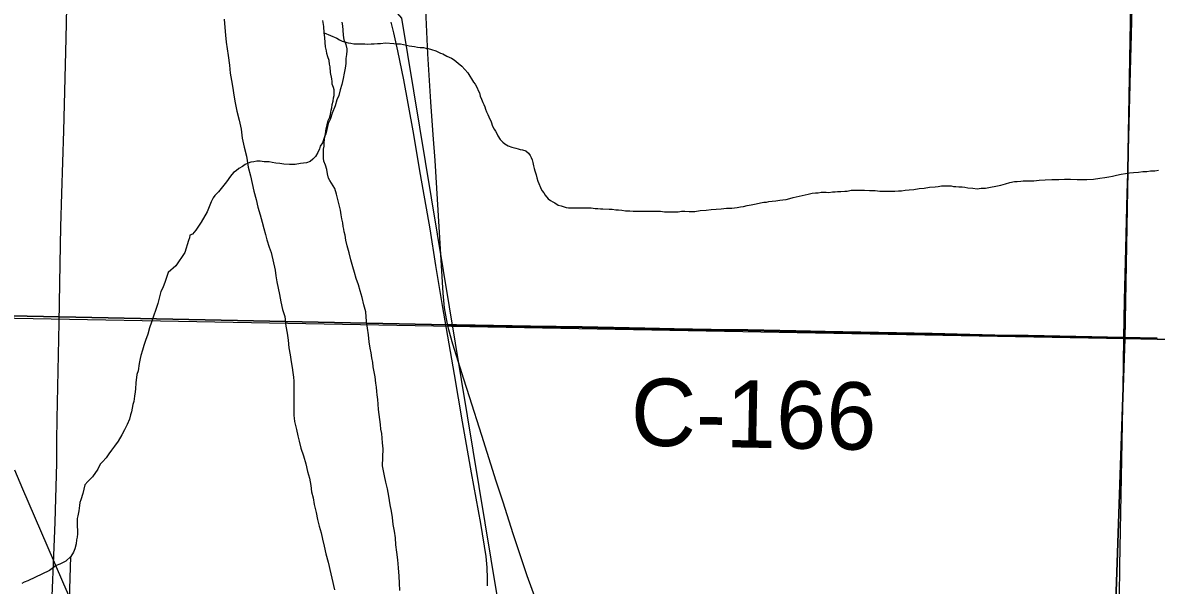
# Model space of a CAD drawing. Extents: x 2.4 to 73.1, y 4.5 to 25.6.
# Drawn here: x 46.5501 to 47.0277, y 18.4435 to 18.6804 of the extents above; entities that cross this region are included whole.
import ezdxf

# ---------------------------------------------------------------- set-up
doc = ezdxf.new("R2010")
doc.units = 0
for name, color, linetype in [('GM_X_County_Road', 7, 'Continuous'), ('GM_X_County_Road_Text', 7, 'Continuous'), ('GM_X_Interchange_Ramps', 7, 'Continuous'), ('GM_X_Major_River', 7, 'Continuous'), ('GM_X_Minor_River', 7, 'Continuous'), ('GM_X_Section', 7, 'Continuous'), ('GM_X_Township_Road', 7, 'Continuous'), ('GM_X_US_Shield', 7, 'Continuous')]:
    doc.layers.add(name, color=color, linetype=linetype)

msp = doc.modelspace()

# ---------------------------------------------------------------- linework, layer by layer
at = {"layer": 'GM_X_County_Road'}
for points in [[(46.72918, 18.55297), (46.72859, 18.55567), (46.72786, 18.5603), (46.72729, 18.56651), (46.72391, 18.62234), (46.72306, 18.63317), (46.72197, 18.64712), (46.7208, 18.66729), (46.71989, 18.68591)], [(46.72918, 18.55297), (46.73301, 18.55288), (46.74078, 18.55271), (46.76409, 18.55231), (46.78583, 18.55201), (46.81223, 18.5515), (46.82466, 18.55126), (46.84019, 18.55094), (46.85572, 18.55074), (46.87591, 18.55037), (46.88834, 18.55012), (46.93339, 18.54922), (46.9598, 18.54858), (46.97379, 18.5484), (47.01396, 18.5476)], [(46.76737, 18.43437), (46.76264, 18.44753), (46.75666, 18.46519), (46.75245, 18.47851), (46.7496, 18.48737), (46.7435, 18.50658), (46.73828, 18.52286), (46.736, 18.53028), (46.73125, 18.54508), (46.72958, 18.55109), (46.72918, 18.55297)], [(47.01396, 18.5476), (47.02816, 18.54732), (47.09807, 18.54588), (47.11515, 18.54552), (47.1369, 18.5451), (47.16486, 18.54439), (47.20215, 18.54372), (47.25652, 18.54277), (47.26733, 18.54254)], [(46.577, 18.42212), (46.56705, 18.4449), (46.56039, 18.46031), (46.55019, 18.48394), (46.54673, 18.49196)]]:
    msp.add_lwpolyline(points, dxfattribs=at)
at = {"layer": 'GM_X_Interchange_Ramps'}
for points in [[(46.51793, 18.55757), (46.72906, 18.55324), (46.73289, 18.55316), (46.74066, 18.55299), (46.76397, 18.55259), (46.78572, 18.55228), (46.81212, 18.55177), (46.82454, 18.55153), (46.84007, 18.55121), (46.8556, 18.55101), (46.87579, 18.55064), (46.88822, 18.55039), (46.93327, 18.54949), (46.95968, 18.54886), (46.97367, 18.54867), (47.01385, 18.54787), (47.02804, 18.5476)], [(47.02804, 18.5476), (47.01385, 18.54787), (46.97367, 18.54867), (46.95968, 18.54886), (46.93327, 18.54949), (46.88822, 18.55039), (46.87579, 18.55064), (46.8556, 18.55101), (46.84007, 18.55121), (46.82454, 18.55153), (46.81212, 18.55177), (46.78572, 18.55228), (46.76397, 18.55259), (46.74066, 18.55299), (46.73289, 18.55316), (46.72906, 18.55324), (46.51793, 18.55757)]]:
    msp.add_lwpolyline(points, dxfattribs=at)
at = {"layer": 'GM_X_Major_River'}
for points in [[(46.63493, 18.68197), (46.6353, 18.67836), (46.63549, 18.67513), (46.63586, 18.67228), (46.63624, 18.66943), (46.63661, 18.66657), (46.63718, 18.66258), (46.63755, 18.65916), (46.63812, 18.65612), (46.63868, 18.65288), (46.63905, 18.64984), (46.63962, 18.64661), (46.64037, 18.64318), (46.64132, 18.63938), (46.64207, 18.63558), (46.64263, 18.63177), (46.64339, 18.62797), (46.64433, 18.62417), (46.64508, 18.6196), (46.64603, 18.61599), (46.64678, 18.61275), (46.64754, 18.60952), (46.64848, 18.60591), (46.64923, 18.60267), (46.65018, 18.59944), (46.65093, 18.59639), (46.65169, 18.59373), (46.65245, 18.59126), (46.65301, 18.58898), (46.65396, 18.58593), (46.65471, 18.58365), (46.65641, 18.57623), (46.65679, 18.57376), (46.65716, 18.57129), (46.65773, 18.56862), (46.65829, 18.56596), (46.65886, 18.56292), (46.65961, 18.55969), (46.66056, 18.55664), (46.66093, 18.55265), (46.6615, 18.54961), (46.66187, 18.54675), (46.66225, 18.54352), (46.66281, 18.54048), (46.66319, 18.53763), (46.66356, 18.53515), (46.66394, 18.53306), (46.66412, 18.53116), (46.66431, 18.52945), (46.66431, 18.52717), (46.6643, 18.5247), (46.6643, 18.5228), (46.6643, 18.5209), (46.66429, 18.51938), (46.66429, 18.51805), (46.66429, 18.5169), (46.66429, 18.51595), (46.66429, 18.515), (46.66447, 18.51386), (46.66466, 18.51253), (46.66504, 18.51082), (46.66542, 18.50911), (46.66598, 18.50645), (46.66655, 18.50416), (46.6673, 18.50131), (46.66844, 18.49808), (46.66938, 18.49465), (46.67014, 18.49142), (46.67089, 18.48856), (46.67146, 18.48552), (46.67183, 18.48286), (46.6724, 18.48039), (46.67296, 18.47753), (46.67372, 18.47411), (46.67428, 18.47126), (46.67504, 18.4684), (46.67579, 18.46555), (46.67636, 18.46289), (46.67712, 18.46003), (46.67787, 18.4568), (46.67881, 18.45319), (46.68146, 18.44158)], [(46.69609, 18.54608), (46.69572, 18.54893), (46.69534, 18.55178), (46.69497, 18.55464), (46.69459, 18.55863), (46.69384, 18.56167), (46.69309, 18.56472), (46.69233, 18.56757), (46.69157, 18.57004), (46.69063, 18.57271), (46.68987, 18.57518), (46.68912, 18.57765), (46.68836, 18.58051), (46.68761, 18.58355), (46.68685, 18.5864), (46.68628, 18.58888), (46.68591, 18.59097), (46.68553, 18.5923), (46.68534, 18.59344), (46.68515, 18.59458), (46.68497, 18.5961), (46.68459, 18.59781), (46.68421, 18.59953), (46.68403, 18.60143), (46.68346, 18.60371), (46.68289, 18.60599), (46.68233, 18.60827), (46.68157, 18.61056), (46.67949, 18.61399), (46.67892, 18.61494), (46.67854, 18.61684), (46.67816, 18.61855), (46.6776, 18.62045), (46.67703, 18.62217), (46.67684, 18.62331), (46.67684, 18.62464), (46.67685, 18.62597), (46.67685, 18.62711), (46.67704, 18.62844), (46.67704, 18.62996), (46.67724, 18.63129), (46.67743, 18.63243), (46.67762, 18.63357), (46.678, 18.63566), (46.67839, 18.63737), (46.67877, 18.63927), (46.67953, 18.64059), (46.67973, 18.64192), (46.68011, 18.64363), (46.6803, 18.64458), (46.6805, 18.64591), (46.68088, 18.64743), (46.68107, 18.64876), (46.68126, 18.64971), (46.68126, 18.65066), (46.68127, 18.65218), (46.68108, 18.65313), (46.68051, 18.65447), (46.68051, 18.65561), (46.68032, 18.65675), (46.67976, 18.65941), (46.67957, 18.66188), (46.67939, 18.66302), (46.6792, 18.66454), (46.67863, 18.66607), (46.67825, 18.6674), (46.67807, 18.66854), (46.67769, 18.67025), (46.6775, 18.67215), (46.67732, 18.67424), (46.67713, 18.67614), (46.67694, 18.67881), (46.67657, 18.68128)], [(46.70902, 18.44131), (46.70884, 18.44435), (46.70865, 18.44739), (46.70847, 18.45082), (46.7081, 18.45424), (46.70772, 18.45747), (46.70735, 18.46051), (46.70716, 18.46355), (46.70679, 18.46622), (46.70622, 18.46907), (46.70585, 18.47211), (46.70547, 18.47477), (46.70491, 18.47744), (46.70434, 18.48105), (46.70378, 18.48409), (46.70302, 18.48695), (46.70246, 18.48961), (46.7017, 18.49379), (46.70191, 18.50101), (46.70172, 18.50349), (46.70153, 18.50539), (46.70135, 18.50748), (46.70097, 18.50919), (46.70078, 18.51128), (46.7006, 18.51337), (46.70022, 18.51547), (46.70003, 18.51756), (46.69985, 18.51984), (46.69966, 18.52174), (46.69947, 18.52364), (46.69929, 18.52516), (46.6991, 18.52687), (46.69891, 18.52858), (46.69854, 18.53125), (46.69816, 18.53334), (46.69778, 18.53543), (46.6976, 18.53733), (46.69722, 18.53923), (46.69684, 18.54133), (46.69647, 18.54342), (46.69609, 18.54608)]]:
    msp.add_lwpolyline(points, dxfattribs=at)
at = {"layer": 'GM_X_Minor_River'}
msp.add_line((46.56055, 18.10511), (46.57032, 18.45562), dxfattribs=at)
for points in [[(46.60821, 19.6038), (46.59551, 19.04415), (46.60176, 19.0314), (46.61094, 18.95554), (46.6172, 18.94925), (46.66663, 18.73187), (46.7097, 18.68232), (46.805, 18.10511)], [(46.6846, 18.68069), (46.68479, 18.67917), (46.68498, 18.67727), (46.68516, 18.67518), (46.68535, 18.67327), (46.68592, 18.67213), (46.6863, 18.67118), (46.68667, 18.66947), (46.68667, 18.66852), (46.68648, 18.667), (46.68628, 18.66529), (46.68628, 18.6632), (46.6859, 18.6613), (46.68551, 18.65921), (46.68513, 18.65693), (46.68455, 18.65446), (46.68379, 18.65218), (46.68322, 18.64971), (46.68245, 18.648), (46.68169, 18.64535), (46.68054, 18.64231), (46.67958, 18.63965), (46.67882, 18.63794), (46.67825, 18.63547), (46.67786, 18.63357), (46.6771, 18.63187), (46.67634, 18.62978), (46.67538, 18.62845), (46.67519, 18.62731), (46.67443, 18.62579), (46.67347, 18.62408), (46.67233, 18.62295), (46.67119, 18.622), (46.66967, 18.62143), (46.66719, 18.62106), (46.66491, 18.62069), (46.66244, 18.6207), (46.66016, 18.62089), (46.65845, 18.62109), (46.65674, 18.62128), (46.65522, 18.62148), (46.65389, 18.62186), (46.65179, 18.62187), (46.65008, 18.62206), (46.64875, 18.62207), (46.64742, 18.62188), (46.64628, 18.6217), (46.64514, 18.62132), (46.64381, 18.62075), (46.64266, 18.6198), (46.64114, 18.61905), (46.64, 18.6181), (46.63886, 18.61735), (46.63771, 18.61583), (46.636, 18.61336), (46.63428, 18.61128), (46.63257, 18.60919), (46.63104, 18.60768), (46.63028, 18.60673), (46.62952, 18.60502), (46.6278, 18.60084), (46.62532, 18.59648), (46.62303, 18.59307), (46.6217, 18.59136), (46.62056, 18.59098), (46.62037, 18.58984), (46.61998, 18.5887), (46.61845, 18.58358), (46.61464, 18.57808), (46.6114, 18.57523), (46.61007, 18.57144), (46.60911, 18.56878), (46.60835, 18.56726), (46.60777, 18.56498), (46.60701, 18.56213), (46.60433, 18.55435), (46.60357, 18.55188), (46.6028, 18.54922), (46.60185, 18.54656), (46.60108, 18.54448), (46.60051, 18.54258), (46.59993, 18.5403), (46.59955, 18.53897), (46.59917, 18.53688), (46.59878, 18.53384), (46.59821, 18.53232), (46.59782, 18.52871)], [(46.67713, 18.67614), (46.68245, 18.67385), (46.68359, 18.67327), (46.68473, 18.6727), (46.6872, 18.67193), (46.68834, 18.67174), (46.68967, 18.67155), (46.69081, 18.67154), (46.69195, 18.67154), (46.69309, 18.67153), (46.69423, 18.67153), (46.69556, 18.67134), (46.69689, 18.67152), (46.69822, 18.67152), (46.69956, 18.67171), (46.70089, 18.6717), (46.70298, 18.67188), (46.7064, 18.67169), (46.70792, 18.67149), (46.70925, 18.67149), (46.71058, 18.67129), (46.71172, 18.67091), (46.71286, 18.67072), (46.714, 18.67052), (46.71514, 18.67033), (46.71647, 18.67013), (46.71761, 18.66994), (46.71894, 18.66994), (46.7199, 18.66974), (46.72085, 18.66955), (46.72237, 18.66917), (46.72408, 18.66859), (46.72503, 18.66821), (46.72617, 18.66763), (46.72712, 18.66725), (46.72882, 18.6663), (46.72977, 18.66591), (46.73073, 18.66553), (46.73186, 18.66477), (46.73357, 18.66343), (46.73509, 18.6621), (46.73642, 18.66076), (46.73756, 18.65924), (46.74002, 18.65543), (46.74078, 18.65447), (46.74154, 18.65295), (46.74192, 18.65181), (46.74249, 18.65086), (46.74286, 18.64953), (46.74343, 18.64819), (46.744, 18.64686), (46.74438, 18.64591), (46.74476, 18.64496), (46.74513, 18.64401), (46.74551, 18.64287), (46.74608, 18.64172), (46.74646, 18.64077), (46.74741, 18.63868), (46.74797, 18.63678), (46.74873, 18.63563), (46.7493, 18.63468), (46.74987, 18.63373), (46.75025, 18.63278), (46.7512, 18.63126), (46.75233, 18.63011), (46.75328, 18.62935), (46.75461, 18.62858), (46.75613, 18.62801), (46.75784, 18.62762), (46.75879, 18.62724), (46.75974, 18.62705), (46.76069, 18.62685), (46.76202, 18.62647), (46.76316, 18.62552), (46.76392, 18.62456), (46.7643, 18.62361), (46.76468, 18.62266), (46.76506, 18.62152), (46.76524, 18.62019), (46.76562, 18.61905), (46.76581, 18.6181), (46.76638, 18.61638), (46.76676, 18.61505), (46.76713, 18.61372), (46.76751, 18.61277), (46.76827, 18.61106), (46.76884, 18.60972), (46.7696, 18.60877), (46.77017, 18.60782), (46.77149, 18.60629), (46.77244, 18.60553), (46.77339, 18.60496), (46.77434, 18.60458), (46.77567, 18.60362), (46.777, 18.60324), (46.77814, 18.60285), (46.77909, 18.60266), (46.78004, 18.60247), (46.78118, 18.60246), (46.78213, 18.60246)], [(46.94319, 18.61149), (46.94452, 18.61129), (46.94585, 18.61129), (46.94699, 18.61109), (46.94832, 18.6109), (46.95041, 18.61071), (46.95212, 18.61051), (46.95383, 18.61069), (46.95573, 18.61069), (46.9622, 18.612), (46.9641, 18.61256), (46.96601, 18.61313), (46.96791, 18.6135), (46.96905, 18.6135), (46.97057, 18.61369), (46.97152, 18.61387), (46.97285, 18.61387), (46.97418, 18.61387), (46.97608, 18.61386), (46.97837, 18.61404), (46.98084, 18.61423), (46.98369, 18.61441), (46.98654, 18.6144), (46.98901, 18.61458), (46.99148, 18.61458), (46.99434, 18.61438), (46.99833, 18.61437), (47.00118, 18.61455), (47.00384, 18.61492), (47.00594, 18.61529), (47.00765, 18.61548), (47.00917, 18.61585), (47.01088, 18.61623), (47.01278, 18.6166), (47.01469, 18.61698), (47.0164, 18.61716), (47.01811, 18.61735), (47.0202, 18.61753), (47.02191, 18.61772), (47.02362, 18.61771), (47.02514, 18.61809), (47.02705, 18.61808), (47.02857, 18.61827)], [(46.78213, 18.60246), (46.78327, 18.60246), (46.78441, 18.60246), (46.78575, 18.60245), (46.78689, 18.60245), (46.78822, 18.60244), (46.78955, 18.60244), (46.79126, 18.60224), (46.7924, 18.60224), (46.79354, 18.60205), (46.79449, 18.60205), (46.79715, 18.60185), (46.79848, 18.60184), (46.8, 18.60165), (46.80114, 18.60164), (46.80247, 18.60145), (46.804, 18.60126), (46.8059, 18.60125), (46.80723, 18.60106), (46.80856, 18.60105), (46.80989, 18.60105), (46.81103, 18.60104), (46.81255, 18.60104), (46.81445, 18.60103), (46.81616, 18.60103), (46.81749, 18.60103), (46.81883, 18.60102), (46.82054, 18.60083), (46.82339, 18.60082), (46.82491, 18.60081), (46.82624, 18.60081), (46.82757, 18.60099), (46.82909, 18.60099), (46.8308, 18.60098), (46.83327, 18.60098), (46.83556, 18.60135), (46.83803, 18.60153), (46.84012, 18.60172), (46.84221, 18.6019), (46.8443, 18.60209), (46.84659, 18.60227), (46.84773, 18.60227), (46.84887, 18.60226), (46.85001, 18.60245), (46.85115, 18.60263), (46.85248, 18.60282), (46.85381, 18.60301), (46.85533, 18.60338), (46.85705, 18.60376), (46.85914, 18.60413), (46.86085, 18.60451), (46.86237, 18.60488), (46.86351, 18.60488), (46.86446, 18.60507), (46.86579, 18.60525), (46.86732, 18.60544), (46.86903, 18.60562), (46.87036, 18.60581), (46.87169, 18.60599), (46.87321, 18.60637), (46.87473, 18.60675), (46.88101, 18.60825), (46.88272, 18.60862), (46.88405, 18.60881), (46.88519, 18.60881), (46.88652, 18.60899), (46.88748, 18.60899), (46.88862, 18.60899), (46.88976, 18.60898), (46.89128, 18.60917), (46.89242, 18.60917), (46.89337, 18.60935), (46.8947, 18.60935), (46.89641, 18.60953), (46.89736, 18.60953), (46.89908, 18.60991), (46.90098, 18.6099), (46.90307, 18.60989), (46.90478, 18.60989), (46.90687, 18.60969), (46.90915, 18.60969), (46.91124, 18.60949), (46.9139, 18.60948), (46.91581, 18.60948), (46.91752, 18.60947), (46.91904, 18.60966), (46.92037, 18.60965), (46.92189, 18.60984), (46.9236, 18.61002), (46.9255, 18.61021), (46.92778, 18.61058), (46.92988, 18.61076), (46.93216, 18.61114), (46.93444, 18.61132), (46.93577, 18.61151), (46.9371, 18.61169), (46.93881, 18.61169), (46.94015, 18.61169), (46.94129, 18.61168), (46.94224, 18.61149), (46.94319, 18.61149)], [(46.59782, 18.52871), (46.59763, 18.52624), (46.59744, 18.52491), (46.59724, 18.5232), (46.59686, 18.52092), (46.59648, 18.51959), (46.59628, 18.51807), (46.5959, 18.51655), (46.59552, 18.51522), (46.59514, 18.51351), (46.59418, 18.51123), (46.59304, 18.50896), (46.59189, 18.50687), (46.59037, 18.50421), (46.58884, 18.50213), (46.58751, 18.50042), (46.58636, 18.4989), (46.58522, 18.4972), (46.5837, 18.49549), (46.58274, 18.49454), (46.58179, 18.49246), (46.5795, 18.48923), (46.5776, 18.48715), (46.57626, 18.48582), (46.5755, 18.48221), (46.57454, 18.47955), (46.57416, 18.47841), (46.57397, 18.47708), (46.57377, 18.4748), (46.57339, 18.47271), (46.57301, 18.47157), (46.573, 18.46853), (46.57319, 18.46644), (46.57319, 18.46511), (46.57299, 18.46378), (46.5728, 18.46264), (46.57261, 18.46093), (46.57203, 18.45884), (46.57146, 18.45751), (46.57032, 18.45562), (46.56822, 18.45372), (46.56575, 18.4524), (46.56423, 18.45183), (46.56137, 18.44975), (46.55224, 18.44541), (46.55072, 18.44484), (46.54976, 18.44427)]]:
    msp.add_lwpolyline(points, dxfattribs=at)
at = {"layer": 'GM_X_Section'}
for points in [[(47.02331, 19.04995), (47.0144, 18.54724), (46.5083, 18.5566), (46.52121, 19.06037)], [(47.52789, 19.04042), (47.51592, 18.53684), (47.0144, 18.54724), (47.02331, 19.04995)]]:
    msp.add_lwpolyline(points, close=True, dxfattribs=at)
at = {"layer": 'GM_X_Township_Road'}
for points in [[(47.01396, 18.5476), (47.01423, 18.56362), (47.01483, 18.58538), (47.01538, 18.60868), (47.01573, 18.62111), (47.01671, 18.65996), (47.01717, 18.67549), (47.01758, 18.69259), (47.01832, 18.72056), (47.01915, 18.75941), (47.02, 18.79864)], [(46.56256, 18.43896), (46.56318, 18.45606), (46.56372, 18.47005), (46.56449, 18.49493), (46.56454, 18.50427), (46.56464, 18.5136), (46.56544, 18.55404), (46.56584, 18.57893), (46.56623, 18.59449), (46.56658, 18.60848), (46.56743, 18.63492), (46.56841, 18.6738), (46.56899, 18.70025)], [(46.74584, 18.44327), (46.74597, 18.44638), (46.74581, 18.45103), (46.74531, 18.45567), (46.7431, 18.46949), (46.73911, 18.49088), (46.73532, 18.51231), (46.73206, 18.53225), (46.72699, 18.56134), (46.72418, 18.57821), (46.72169, 18.59355), (46.71771, 18.61653), (46.71458, 18.63492), (46.7106, 18.65631), (46.70818, 18.66851), (46.70649, 18.6761), (46.70529, 18.68061)], [(47.01196, 18.4253), (47.01234, 18.45172), (47.01362, 18.52632), (47.01396, 18.5476)]]:
    msp.add_lwpolyline(points, dxfattribs=at)
at = {"layer": 'GM_X_US_Shield'}
for points in [[(46.50708, 18.10511), (46.99919, 18.10511), (47.0144, 18.54724), (46.5083, 18.5566)], [(46.99919, 18.10511), (47.49902, 18.10511), (47.51592, 18.53684), (47.0144, 18.54724)]]:
    msp.add_lwpolyline(points, close=True, dxfattribs=at)

# ---------------------------------------------------------------- texts
at = {"layer": 'GM_X_County_Road_Text'}
msp.add_text('C-166', height=0.028409, rotation=358.9131, dxfattribs=at).set_placement((46.80607, 18.50241))

doc.saveas('drawing.dxf')
